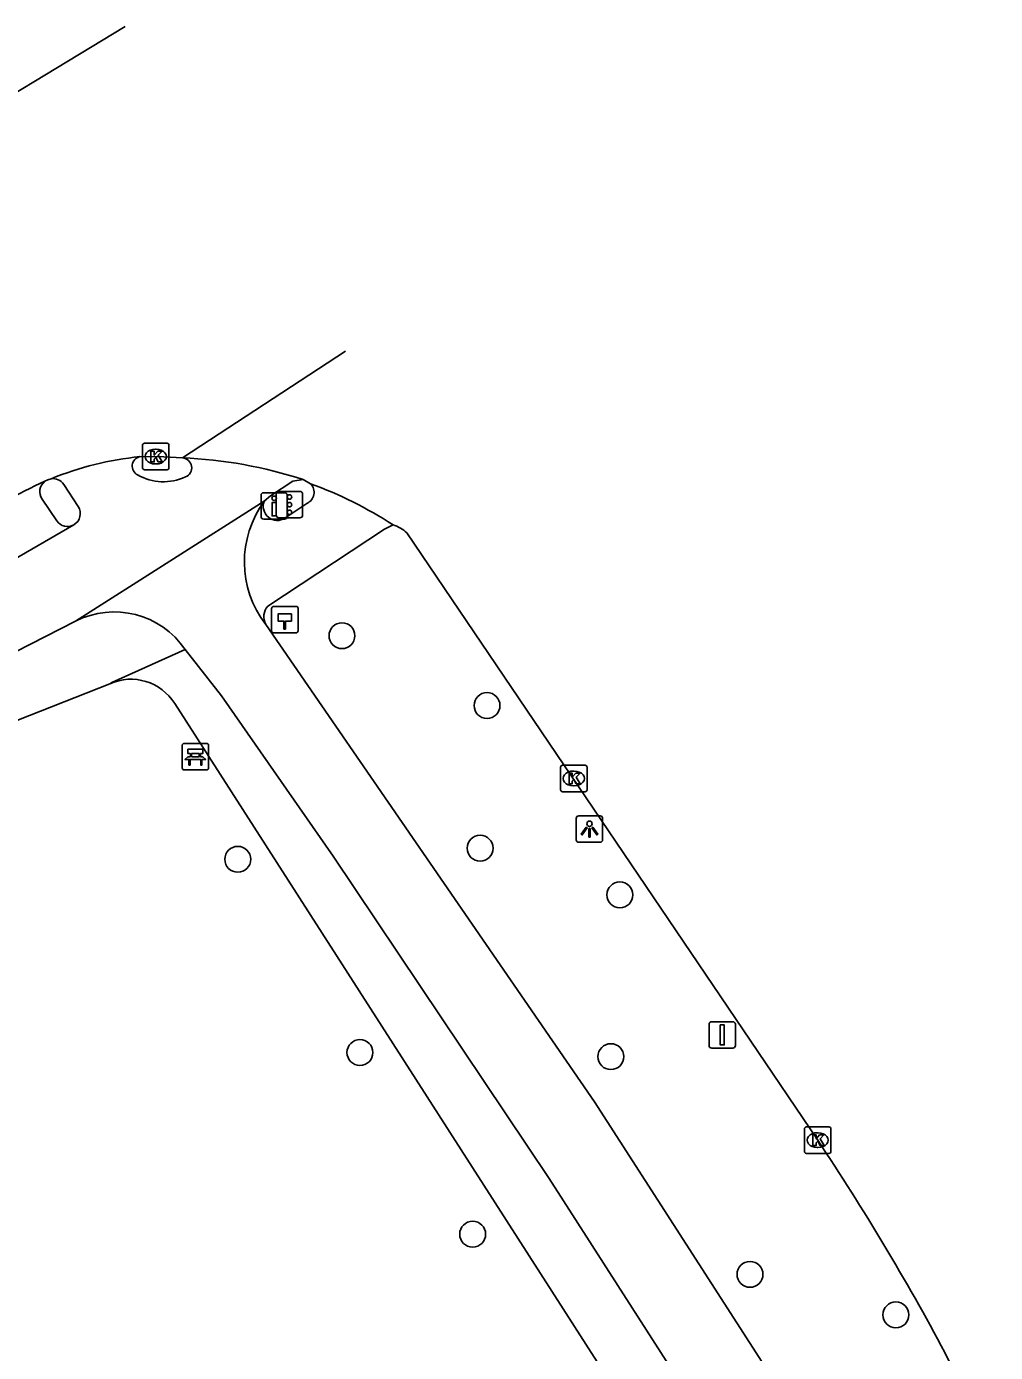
# Model space of a CAD drawing. Extents: x 157692 to 159670, y 381454 to 383289.
# Drawn here: x 158083.2 to 158119.8, y 383239.2 to 383289.2 of the extents above; entities that cross this region are included whole.
import ezdxf

# ---------------------------------------------------------------- set-up
doc = ezdxf.new("R2010")
doc.units = 0
for name, color, linetype in [('IMGEO_Bank', 7, 'Continuous'), ('IMGEO_Boom', 7, 'Continuous'), ('IMGEO_Drukknoppaal', 7, 'Continuous'), ('IMGEO_Fietspad_gesloten', 7, 'Continuous'), ('IMGEO_Hectometerpaal', 7, 'Continuous'), ('IMGEO_Kolk', 7, 'Continuous'), ('IMGEO_Lichtpunt', 7, 'Continuous'), ('IMGEO_OVBaan_gesloten', 7, 'Continuous'), ('IMGEO_Rijbaan_lokaal_gesloten', 7, 'Continuous'), ('IMGEO_Rijbaan_regionaal_gesloten', 7, 'Continuous'), ('IMGEO_Verkeersbordpaal', 7, 'Continuous'), ('IMGEO_Verkeersregelinstallatiepaal', 7, 'Continuous'), ('IMGEO_Voetpad_open', 7, 'Continuous')]:
    doc.layers.add(name, color=color, linetype=linetype)

msp = doc.modelspace()

# ---------------------------------------------------------------- linework, layer by layer
at = {"layer": 'IMGEO_Bank'}
for p, q in [((158089.096, 383261.253), (158089.096, 383262.094)), ((158089.096, 383262.094), (158089.096, 383261.253)), ((158089.171, 383262.178), (158090.012, 383262.178)), ((158090.012, 383262.178), (158089.171, 383262.178)), ((158090.096, 383262.103), (158090.096, 383261.262)), ((158090.096, 383261.262), (158090.096, 383262.103)), ((158089.405, 383261.684), (158089.405, 383261.79)), ((158089.449, 383261.79), (158089.449, 383261.684)), ((158089.737, 383261.796), (158089.455, 383261.796)), ((158089.455, 383261.678), (158089.737, 383261.678)), ((158089.743, 383261.684), (158089.743, 383261.79)), ((158089.787, 383261.79), (158089.787, 383261.684)), ((158090.021, 383261.178), (158089.18, 383261.178)), ((158089.18, 383261.178), (158090.021, 383261.178)), ((158089.793, 383261.576), (158089.4, 383261.576))]:
    msp.add_line(p, q, dxfattribs=at)
for points in [[(158089.343, 383261.576), (158089.201, 383261.576), (158089.313, 383261.678), (158089.399, 383261.678)], [(158089.399, 383261.796), (158089.313, 383261.796), (158089.313, 383261.957), (158089.876, 383261.957), (158089.876, 383261.796), (158089.793, 383261.796)], [(158089.793, 383261.678), (158089.876, 383261.678), (158089.988, 383261.576), (158089.849, 383261.576)], [(158089.393, 383261.569), (158089.393, 383261.362), (158089.35, 383261.362), (158089.35, 383261.569)], [(158089.843, 383261.569), (158089.843, 383261.362), (158089.799, 383261.362), (158089.799, 383261.569)]]:
    msp.add_lwpolyline(points, dxfattribs=at)
for centre, radius, start, end in [((158089.174, 383262.1), 0.0779, 92.4484, 184.2845), ((158089.174, 383262.1), 0.0779, 92.4484, 184.2845), ((158090.018, 383262.1), 0.0779, 2.4484, 94.2845), ((158090.018, 383262.1), 0.0779, 2.4484, 94.2845), ((158089.398, 383261.789), 0.00671, 2.8957, 87.1043), ((158089.398, 383261.685), 0.00671, 272.8957, 357.1043), ((158089.455, 383261.789), 0.00671, 92.8957, 177.1043), ((158089.455, 383261.685), 0.00671, 182.8957, 267.1043), ((158089.737, 383261.789), 0.00671, 2.8957, 87.1043), ((158089.737, 383261.685), 0.00671, 272.8957, 357.1043), ((158089.794, 383261.789), 0.00671, 92.8957, 177.1043), ((158089.794, 383261.685), 0.00671, 182.8957, 267.1043), ((158089.174, 383261.256), 0.0779, 182.4484, 274.2845), ((158089.174, 383261.256), 0.0779, 182.4484, 274.2845), ((158089.343, 383261.569), 0.00671, 2.8957, 87.1043), ((158089.4, 383261.569), 0.00671, 92.8957, 177.1043), ((158089.792, 383261.569), 0.00671, 2.8957, 87.1043), ((158089.849, 383261.569), 0.00671, 92.8957, 177.1043), ((158090.018, 383261.256), 0.0779, 272.4484, 4.2845), ((158090.018, 383261.256), 0.0779, 272.4484, 4.2845)]:
    msp.add_arc(centre, radius, start, end, dxfattribs=at)
at = {"layer": 'IMGEO_Boom'}
for centre in [(158095.129, 383266.245), (158100.606, 383263.607), (158100.346, 383258.222), (158091.194, 383257.804), (158105.623, 383256.462), (158095.808, 383250.508), (158105.282, 383250.355), (158100.064, 383243.65), (158110.535, 383242.135), (158116.041, 383240.605)]:
    msp.add_circle(centre, 0.489, dxfattribs=at)
at = {"layer": 'IMGEO_Drukknoppaal'}
for p, q in [((158092.173, 383271.644), (158092.963, 383271.644)), ((158092.963, 383271.644), (158092.173, 383271.644)), ((158092.073, 383270.744), (158092.073, 383271.544)), ((158092.073, 383271.544), (158092.073, 383270.744)), ((158093.063, 383271.544), (158093.063, 383270.744)), ((158093.063, 383270.744), (158093.063, 383271.544)), ((158092.963, 383270.644), (158092.173, 383270.644)), ((158092.173, 383270.644), (158092.963, 383270.644))]:
    msp.add_line(p, q, dxfattribs=at)
msp.add_lwpolyline([(158092.643, 383271.269), (158092.643, 383270.769), (158092.493, 383270.769), (158092.493, 383271.269), (158092.643, 383271.269)], dxfattribs=at)
msp.add_circle((158092.568, 383271.434), 0.085, dxfattribs=at)
for centre, start, end in [((158092.173, 383271.544), 90, 180), ((158092.173, 383271.544), 90, 180), ((158092.963, 383271.544), 0, 90), ((158092.963, 383271.544), 360, 90), ((158092.173, 383270.744), 180, 270), ((158092.173, 383270.744), 180, 270), ((158092.963, 383270.744), 270, 0), ((158092.963, 383270.744), 270, 0)]:
    msp.add_arc(centre, 0.1, start, end, dxfattribs=at)
at = {"layer": 'IMGEO_Fietspad_gesloten'}
for points in [[(158093.668, 383272.137), (158093.273, 383272.08), (158092.429, 383271.529), (158092.198, 383271.322)], [(158085.173, 383271.124), (158084.626, 383271.959)], [(158092.198, 383271.322), (158085.063, 383266.79)], [(158082.06, 383268.726), (158085.002, 383270.429)], [(158085.063, 383266.79), (158074.814, 383261.563)], [(158092.251, 383266.674), (158104.668, 383248.643), (158114.932, 383232.704)], [(158113.864, 383228.438), (158110.3, 383234.308), (158102.951, 383245.756), (158094.802, 383257.918), (158090.585, 383263.969), (158089.207, 383265.728)]]:
    msp.add_lwpolyline(points, dxfattribs=at)
for centre, radius, start, end in [((158087.576, 383272.646), 0.367, 101.4879, 243.628), ((158089.08, 383272.584), 0.375, 292.4999, 85.1837), ((158084.218, 383271.684), 0.492, 33.9893, 98.2634), ((158088.395, 383274.042), 1.985, 240.3514, 294.6503), ((158084.758, 383270.858), 0.493, 299.6393, 32.7153), ((158095.304, 383269.033), 3.858, 143.6133, 217.6933), ((158086.533, 383263.909), 3.234, 34.2193, 117.0326)]:
    msp.add_arc(centre, radius, start, end, dxfattribs=at)
at = {"layer": 'IMGEO_Hectometerpaal'}
for p, q in [((158092.473, 383267.266), (158092.473, 383266.425)), ((158092.473, 383267.266), (158092.473, 383266.425)), ((158093.389, 383267.35), (158092.548, 383267.35)), ((158093.389, 383267.35), (158092.548, 383267.35)), ((158093.473, 383266.434), (158093.473, 383267.275)), ((158093.473, 383266.434), (158093.473, 383267.275)), ((158092.557, 383266.35), (158093.398, 383266.35)), ((158092.557, 383266.35), (158093.398, 383266.35))]:
    msp.add_line(p, q, dxfattribs=at)
msp.add_lwpolyline([(158092.998, 383266.494), (158092.938, 383266.494), (158092.938, 383266.799), (158092.718, 383266.799), (158092.718, 383267.068), (158093.218, 383267.068), (158093.218, 383266.799), (158092.998, 383266.799), (158092.998, 383266.494)], dxfattribs=at)
for centre, start, end in [((158092.551, 383267.272), 92.4484, 184.2845), ((158092.551, 383267.272), 92.4484, 184.2845), ((158093.395, 383267.272), 2.4484, 94.2845), ((158093.395, 383267.272), 2.4484, 94.2845), ((158092.551, 383266.428), 182.4484, 274.2845), ((158092.551, 383266.428), 182.4484, 274.2845), ((158093.395, 383266.428), 272.4484, 4.2845), ((158093.395, 383266.428), 272.4484, 4.2845)]:
    msp.add_arc(centre, 0.0779, start, end, dxfattribs=at)
at = {"layer": 'IMGEO_Kolk'}
for p, q in [((158087.597, 383272.582), (158087.597, 383273.434)), ((158087.672, 383273.508), (158088.524, 383273.508)), ((158088.085, 383273.288), (158088.11, 383273.288)), ((158088.598, 383273.434), (158088.598, 383272.582)), ((158088.108, 383272.728), (158088.083, 383272.728)), ((158088.524, 383272.508), (158087.672, 383272.508)), ((158103.38, 383260.429), (158103.38, 383261.281)), ((158103.455, 383261.355), (158104.307, 383261.355)), ((158103.868, 383261.135), (158103.893, 383261.135)), ((158104.381, 383261.281), (158104.381, 383260.429)), ((158104.307, 383260.355), (158103.455, 383260.355)), ((158103.891, 383260.575), (158103.866, 383260.575)), ((158112.589, 383246.776), (158112.589, 383247.628)), ((158112.664, 383247.702), (158113.516, 383247.702)), ((158113.59, 383247.628), (158113.59, 383246.776)), ((158113.077, 383247.482), (158113.102, 383247.482)), ((158113.516, 383246.702), (158112.664, 383246.702)), ((158113.1, 383246.922), (158113.075, 383246.922))]:
    msp.add_line(p, q, dxfattribs=at)
for points in [[(158087.597, 383272.582), (158087.597, 383273.434)], [(158087.672, 383273.508), (158088.524, 383273.508)], [(158087.918, 383273.208), (158088.041, 383273.208), (158088.041, 383273.057), (158088.171, 383273.208), (158088.335, 383273.208), (158088.189, 383273.057), (158088.342, 383272.808), (158088.19, 383272.808), (158088.105, 383272.972), (158088.041, 383272.905), (158088.041, 383272.808), (158087.918, 383272.808), (158087.918, 383273.208)], [(158088.598, 383273.434), (158088.598, 383272.582)], [(158088.524, 383272.508), (158087.672, 383272.508)], [(158103.38, 383260.429), (158103.38, 383261.281)], [(158103.455, 383261.355), (158104.307, 383261.355)], [(158104.381, 383261.281), (158104.381, 383260.429)], [(158103.701, 383261.055), (158103.824, 383261.055), (158103.824, 383260.904), (158103.954, 383261.055), (158104.118, 383261.055), (158103.972, 383260.904), (158104.125, 383260.655), (158103.973, 383260.655), (158103.888, 383260.819), (158103.824, 383260.752), (158103.824, 383260.655), (158103.701, 383260.655), (158103.701, 383261.055)], [(158104.307, 383260.355), (158103.455, 383260.355)], [(158112.589, 383246.776), (158112.589, 383247.628)], [(158112.664, 383247.702), (158113.516, 383247.702)], [(158113.59, 383247.628), (158113.59, 383246.776)], [(158112.91, 383247.402), (158113.033, 383247.402), (158113.033, 383247.251), (158113.163, 383247.402), (158113.327, 383247.402), (158113.181, 383247.251), (158113.334, 383247.002), (158113.182, 383247.002), (158113.097, 383247.166), (158113.033, 383247.099), (158113.033, 383247.002), (158112.91, 383247.002), (158112.91, 383247.402)], [(158113.516, 383246.702), (158112.664, 383246.702)]]:
    msp.add_lwpolyline(points, dxfattribs=at)
for centre, start, end in [((158087.674, 383273.432), 91.552, 178.448), ((158087.674, 383273.432), 91.552, 178.448), ((158088.522, 383273.432), 1.552, 88.448), ((158088.522, 383273.432), 1.552, 88.448), ((158087.674, 383272.584), 181.552, 268.448), ((158087.674, 383272.584), 181.552, 268.448), ((158088.522, 383272.584), 271.552, 358.448), ((158088.522, 383272.584), 271.552, 358.448), ((158103.457, 383261.279), 91.552, 178.448), ((158103.457, 383261.279), 91.552, 178.448), ((158104.305, 383261.279), 1.552, 88.448), ((158104.305, 383261.279), 1.552, 88.448), ((158103.457, 383260.431), 181.552, 268.448), ((158103.457, 383260.431), 181.552, 268.448), ((158104.305, 383260.431), 271.552, 358.448), ((158104.305, 383260.431), 271.552, 358.448), ((158112.666, 383247.626), 91.552, 178.448), ((158112.666, 383247.626), 91.552, 178.448), ((158113.514, 383247.626), 1.552, 88.448), ((158113.514, 383247.626), 1.552, 88.448), ((158112.666, 383246.778), 181.552, 268.448), ((158112.666, 383246.778), 181.552, 268.448), ((158113.514, 383246.778), 271.552, 358.448), ((158113.514, 383246.778), 271.552, 358.448)]:
    msp.add_arc(centre, 0.0765, start, end, dxfattribs=at)
for centre, major_axis, ratio, start_param, end_param in [((158088.084, 383273.008), (-0.387, 0.002), 0.722429, 4.712389, 7.853982), ((158088.109, 383273.008), (-0.39, 0.002), 0.717154, 1.570796, 4.712389), ((158103.867, 383260.855), (-0.387, 0.002), 0.722429, 4.712389, 7.853982), ((158103.892, 383260.855), (-0.39, 0.002), 0.717154, 1.570796, 4.712389), ((158113.076, 383247.202), (-0.387, 0.002), 0.722429, 4.712389, 7.853982), ((158113.101, 383247.202), (-0.39, 0.002), 0.717154, 1.570796, 4.712389)]:
    msp.add_ellipse(centre, major_axis=major_axis, ratio=ratio, start_param=start_param, end_param=end_param, dxfattribs=at)
at = {"layer": 'IMGEO_Lichtpunt'}
for p, q in [((158103.975, 383259.35), (158103.975, 383258.543)), ((158103.975, 383259.35), (158103.975, 383258.543)), ((158104.877, 383259.445), (158104.069, 383259.445)), ((158104.877, 383259.445), (158104.069, 383259.445)), ((158104.971, 383258.543), (158104.971, 383259.35)), ((158104.971, 383258.543), (158104.971, 383259.35)), ((158104.069, 383258.449), (158104.877, 383258.449)), ((158104.069, 383258.449), (158104.877, 383258.449))]:
    msp.add_line(p, q, dxfattribs=at)
for points in [[(158104.349, 383259.014), (158104.388, 383258.986), (158104.2, 383258.724), (158104.162, 383258.751), (158104.349, 383259.014)], [(158104.451, 383258.966), (158104.498, 383258.966), (158104.498, 383258.644), (158104.451, 383258.644), (158104.451, 383258.966)], [(158104.561, 383258.986), (158104.599, 383259.013), (158104.786, 383258.751), (158104.747, 383258.723), (158104.561, 383258.986)]]:
    msp.add_lwpolyline(points, dxfattribs=at)
msp.add_circle((158104.474, 383259.148), 0.0994, dxfattribs=at)
for centre, start, end in [((158104.069, 383259.35), 90, 180), ((158104.069, 383259.35), 90, 180), ((158104.877, 383259.35), 0, 90), ((158104.877, 383259.35), 0, 90), ((158104.069, 383258.543), 180, 270), ((158104.069, 383258.543), 180, 270), ((158104.877, 383258.543), 270, 0), ((158104.877, 383258.543), 270, 360)]:
    msp.add_arc(centre, 0.0946, start, end, dxfattribs=at)
at = {"layer": 'IMGEO_OVBaan_gesloten'}
msp.add_lwpolyline([(158079.62, 383284.815), (158086.947, 383289.243)], dxfattribs=at)
at = {"layer": 'IMGEO_Rijbaan_lokaal_gesloten'}
for points in [[(158093.668, 383272.137), (158093.945, 383271.981)], [(158097.578, 383270.126), (158113.09, 383247.202)], [(158117.896, 383239.186), (158119.803, 383235.331)]]:
    msp.add_lwpolyline(points, dxfattribs=at)
for centre, radius, start, end in [((158088.435, 383256.147), 16.824, 71.8774, 87.6966), ((158088.59, 383257.302), 15.625, 57.1785, 69.9567), ((158096.62, 383269.099), 1.405, 46.9997, 71.7898), ((158032.678, 383193.542), 96.672, 28.17405, 33.71562)]:
    msp.add_arc(centre, radius, start, end, dxfattribs=at)
at = {"layer": 'IMGEO_Rijbaan_regionaal_gesloten'}
for points in [[(158089.111, 383272.958), (158095.268, 383276.982)], [(158087.503, 383273.006), (158088.409, 383273.003), (158089.111, 383272.958)], [(158083.917, 383272.075), (158084.029, 383272.131), (158084.147, 383272.171)]]:
    msp.add_lwpolyline(points, dxfattribs=at)
for centre, radius, start, end in [((158088.769, 383260.756), 12.315, 95.9006, 112.0433), ((158088.882, 383260.624), 12.481, 113.4426, 128.9687)]:
    msp.add_arc(centre, radius, start, end, dxfattribs=at)
at = {"layer": 'IMGEO_Verkeersbordpaal'}
for p, q in [((158109.091, 383251.674), (158109.881, 383251.674)), ((158109.881, 383251.674), (158109.091, 383251.674)), ((158108.991, 383250.774), (158108.991, 383251.574)), ((158108.991, 383251.574), (158108.991, 383250.774)), ((158109.981, 383251.574), (158109.981, 383250.774)), ((158109.981, 383250.774), (158109.981, 383251.574)), ((158109.881, 383250.674), (158109.091, 383250.674)), ((158109.091, 383250.674), (158109.881, 383250.674))]:
    msp.add_line(p, q, dxfattribs=at)
msp.add_lwpolyline([(158109.411, 383251.549), (158109.561, 383251.549), (158109.561, 383250.799), (158109.411, 383250.799), (158109.411, 383251.549)], dxfattribs=at)
for centre, start, end in [((158109.091, 383251.574), 90, 180), ((158109.091, 383251.574), 90, 180), ((158109.881, 383251.574), 0, 90), ((158109.881, 383251.574), 360, 90), ((158109.091, 383250.774), 180, 270), ((158109.091, 383250.774), 180, 270), ((158109.881, 383250.774), 270, 0), ((158109.881, 383250.774), 270, 0)]:
    msp.add_arc(centre, 0.1, start, end, dxfattribs=at)
at = {"layer": 'IMGEO_Verkeersregelinstallatiepaal'}
for p, q in [((158092.751, 383271.694), (158093.541, 383271.694)), ((158093.541, 383271.694), (158092.751, 383271.694)), ((158092.651, 383270.794), (158092.651, 383271.594)), ((158092.651, 383271.594), (158092.651, 383270.794)), ((158093.641, 383271.594), (158093.641, 383270.794)), ((158093.641, 383270.794), (158093.641, 383271.594)), ((158093.541, 383270.694), (158092.751, 383270.694)), ((158092.751, 383270.694), (158093.541, 383270.694))]:
    msp.add_line(p, q, dxfattribs=at)
for centre in [(158093.146, 383271.484), (158093.146, 383271.194), (158093.146, 383270.904)]:
    msp.add_circle(centre, 0.085, dxfattribs=at)
for centre, start, end in [((158092.751, 383271.594), 90, 180), ((158092.751, 383271.594), 90, 180), ((158093.541, 383271.594), 0, 90), ((158093.541, 383271.594), 360, 90), ((158092.751, 383270.794), 180, 270), ((158092.751, 383270.794), 180, 270), ((158093.541, 383270.794), 270, 0), ((158093.541, 383270.794), 270, 0)]:
    msp.add_arc(centre, 0.1, start, end, dxfattribs=at)
at = {"layer": 'IMGEO_Voetpad_open'}
for points in [[(158083.808, 383271.402), (158084.362, 383270.579)], [(158092.975, 383270.685), (158093.8, 383271.236)], [(158097.059, 383270.433), (158096.741, 383270.263), (158092.328, 383267.363)], [(158089.207, 383265.728), (158086.446, 383264.484), (158086.365, 383264.431)], [(158086.365, 383264.431), (158072.843, 383259.106)], [(158111.726, 383227.985), (158088.813, 383263.685)]]:
    msp.add_lwpolyline(points, dxfattribs=at)
for centre, radius, start, end in [((158084.216, 383271.681), 0.495, 127.2399, 214.3605), ((158093.613, 383271.659), 0.463, 293.8598, 44.1125), ((158092.683, 383271.121), 0.525, 157.461, 303.8479), ((158084.763, 383270.851), 0.485, 214.1561, 299.4626), ((158092.794, 383266.962), 0.614, 139.2794, 207.9672), ((158087.163, 383262.659), 1.943, 31.862, 114.242)]:
    msp.add_arc(centre, radius, start, end, dxfattribs=at)

doc.saveas('drawing.dxf')
